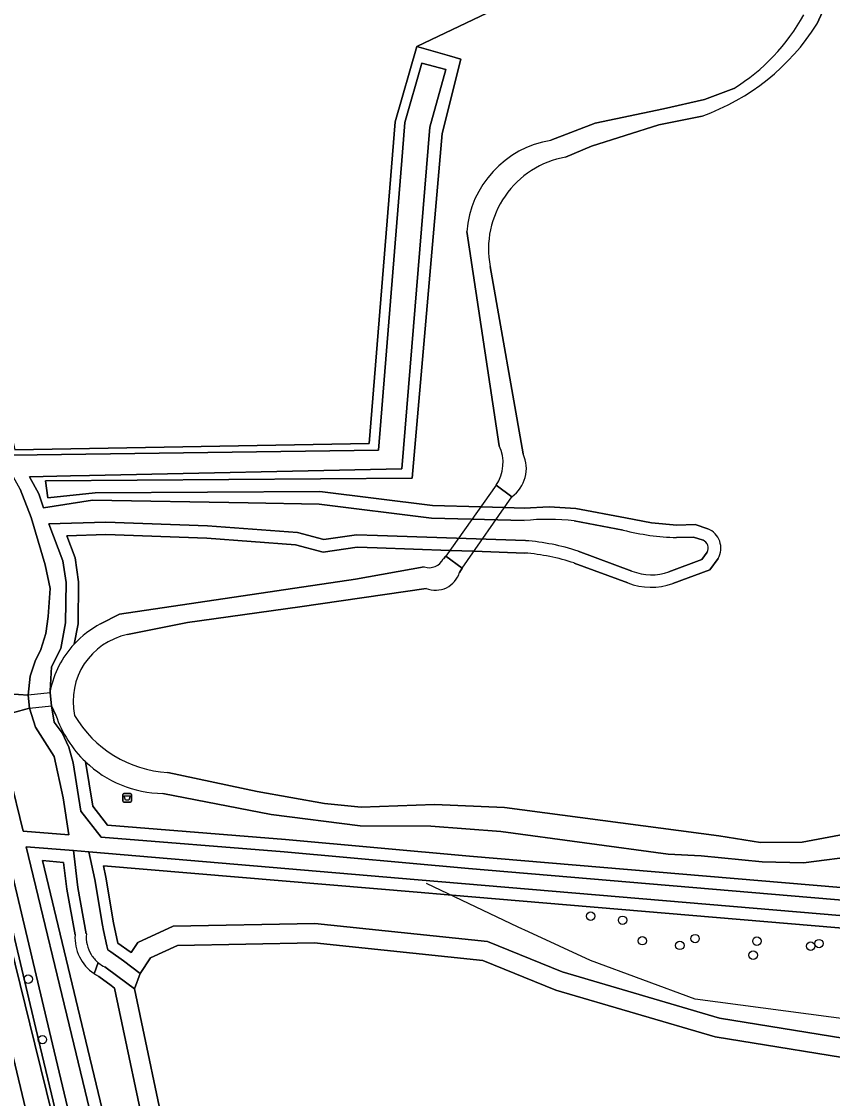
# Model space of a CAD drawing. Extents: x 162879 to 165540, y 384011 to 385181.
# Drawn here: x 163602.7 to 163696.9, y 384243.7 to 384368.7 of the extents above; entities that cross this region are included whole.
import ezdxf

# ---------------------------------------------------------------- set-up
doc = ezdxf.new("R2010")
doc.units = 0
for name, color, linetype in [('IMGEO_Afvalbak', 7, 'Continuous'), ('IMGEO_Boom', 7, 'Continuous'), ('IMGEO_Dek', 7, 'Continuous'), ('IMGEO_Gemengd_bos', 7, 'Continuous'), ('IMGEO_Grasland_agrarisch', 7, 'Continuous'), ('IMGEO_Groenvoorziening', 7, 'Continuous'), ('IMGEO_Hek', 7, 'Continuous'), ('IMGEO_Loofbos', 7, 'Continuous'), ('IMGEO_Meer_plas_ven_vijver', 7, 'Continuous'), ('IMGEO_Oever', 7, 'Continuous'), ('IMGEO_Voetpad_halfverhard', 7, 'Continuous'), ('IMGEO_Voetpad_onverhard', 7, 'Continuous'), ('IMGEO_Voetpad_open', 7, 'Continuous'), ('IMGEO_Waterloop', 7, 'Continuous')]:
    doc.layers.add(name, color=color, linetype=linetype)

msp = doc.modelspace()

# ---------------------------------------------------------------- linework, layer by layer
at = {"layer": 'IMGEO_Afvalbak'}
for p, q in [((163614.48, 384278.2), (163614.48, 384278.99)), ((163614.48, 384278.99), (163614.48, 384278.2)), ((163614.58, 384279.09), (163615.37, 384279.09)), ((163615.37, 384279.09), (163614.58, 384279.09)), ((163615.47, 384278.99), (163615.47, 384278.2)), ((163615.47, 384278.2), (163615.47, 384278.99)), ((163615.37, 384278.1), (163614.58, 384278.1)), ((163614.58, 384278.1), (163615.37, 384278.1))]:
    msp.add_line(p, q, dxfattribs=at)
msp.add_lwpolyline([(163614.62, 384278.81), (163615.33, 384278.81), (163615.18, 384278.34), (163614.77, 384278.34), (163614.62, 384278.81)], dxfattribs=at)
for centre, start, end in [((163614.58, 384278.99), 90, 180), ((163614.58, 384278.99), 90, 180), ((163615.37, 384278.99), 0, 90), ((163615.37, 384278.99), 360, 90), ((163614.58, 384278.2), 180, 270), ((163614.58, 384278.2), 180, 270), ((163615.37, 384278.2), 270, 0), ((163615.37, 384278.2), 270, 0)]:
    msp.add_arc(centre, 0.1, start, end, dxfattribs=at)
at = {"layer": 'IMGEO_Boom'}
for centre in [(163668.81, 384264.85), (163672.52, 384264.37), (163674.81, 384262), (163680.94, 384262.24), (163688.12, 384261.95), (163695.33, 384261.66), (163679.17, 384261.45), (163687.68, 384260.32), (163694.36, 384261.37), (163603.49, 384257.53), (163605.13, 384250.51)]:
    msp.add_circle(centre, 0.489, dxfattribs=at)
at = {"layer": 'IMGEO_Dek'}
for points in [[(163659.65, 384313.55), (163657.82, 384314.89), (163652, 384306.67), (163653.89, 384305.28)], [(163606.02, 384290.78), (163603.48, 384290.5), (163603.65, 384289), (163606.18, 384289.28)]]:
    msp.add_lwpolyline(points, close=True, dxfattribs=at)
at = {"layer": 'IMGEO_Gemengd_bos'}
msp.add_lwpolyline([(163612.21, 384270.71), (163612.5, 384269.37), (163613.39, 384264.06), (163613.89, 384261.72), (163615.32, 384260.72), (163615.43, 384260.64), (163616.2, 384261.79), (163620.31, 384263.67), (163636.79, 384263.98), (163656.83, 384261.9), (163665.49, 384258.37), (163683.76, 384252.99), (163702.61, 384249.96), (163732.31, 384248.47), (163733.59, 384249.85), (163734.39, 384250.71), (163740.38, 384257.15), (163743.25, 384260.98), (163738.65, 384260.4), (163734.3, 384260.39), (163652.26, 384267.33), (163648.67, 384267.63)], close=True, dxfattribs=at)
at = {"layer": 'IMGEO_Grasland_agrarisch'}
msp.add_lwpolyline([(163591.95, 384379.46), (163596.04, 384362.1), (163595.42, 384347.5), (163601.94, 384319.01), (163643.09, 384319.74), (163646.12, 384357.08), (163648.63, 384365.85), (163660.89, 384371.74)], dxfattribs=at)
at = {"layer": 'IMGEO_Groenvoorziening'}
for points in [[(163603.16, 384461.95), (163593.16, 384457.82), (163590.73, 384457.04), (163589.83, 384456.78), (163568.94, 384450.23), (163556.87, 384446.42), (163555.55, 384443.43), (163556.02, 384441.54), (163574.23, 384368.32), (163592.24, 384298.65), (163604.24, 384250), (163610.4, 384225.03), (163610.74, 384225.11), (163604.89, 384249.66), (163595.99, 384287.08), (163598.08, 384288.27), (163599.47, 384288.6), (163599.06, 384290.34), (163595.65, 384290.41), (163589.11, 384318.46), (163574.33, 384381.38)], [(163608.93, 384262.68), (163607.96, 384267.98), (163607.59, 384271.1), (163605.13, 384271.31), (163610.18, 384250.34), (163616.19, 384225.37), (163616.57, 384222.66), (163618.07, 384215.6), (163613.84, 384214.74), (163612.35, 384220.74), (163611, 384224.03), (163610.74, 384225.11), (163610.4, 384225.03), (163608.65, 384224.6)], [(163779.43, 384271.18), (163766.57, 384256.55), (163761.05, 384251.64), (163752.29, 384243.83), (163743.67, 384237.25), (163741.86, 384236.43), (163737.13, 384232.79), (163670.88, 384217.58), (163646.71, 384212.76), (163636.58, 384211.75), (163624.89, 384215.8), (163621.99, 384222.08), (163617.65, 384236.89), (163613.52, 384256.49), (163613.1, 384256.81), (163611.67, 384257.86), (163611.14, 384258.17)]]:
    msp.add_lwpolyline(points, dxfattribs=at)
msp.add_lwpolyline([(163598.94, 384290.83), (163603.48, 384290.5), (163603.72, 384292.73), (163604.29, 384294.45), (163604.96, 384295.82), (163605.52, 384297.69), (163605.8, 384299.67), (163606.02, 384302.89), (163605.44, 384305.64), (163603.84, 384311.14), (163602.56, 384314.43), (163601.78, 384315.85), (163593.17, 384315.67)], close=True, dxfattribs=at)
msp.add_arc((163614, 384262.38), 5.09, 176.6141, 235.7195, dxfattribs=at)
at = {"layer": 'IMGEO_Hek'}
for points in [[(163661.58, 384263.02), (163660.38, 384263.59), (163649.74, 384268.63)], [(163735.45, 384249.72), (163731.51, 384250), (163707.27, 384251.73), (163680.93, 384255.2), (163668.78, 384259.7), (163661.58, 384263.02)]]:
    msp.add_lwpolyline(points, dxfattribs=at)
at = {"layer": 'IMGEO_Loofbos'}
for points in [[(163660.89, 384371.74), (163648.63, 384365.85), (163652.43, 384364.76), (163653.74, 384364.39), (163651.55, 384355.76), (163648.08, 384315.7), (163605.48, 384315.42), (163605.77, 384313.44), (163611.25, 384314.02), (163637.37, 384314.15), (163650.42, 384312.53), (163656.04, 384312.38), (163658.78, 384312.31), (163661.07, 384312.25), (163664, 384312.38), (163667.09, 384312.21), (163672.86, 384311.11), (163675.86, 384310.51), (163678.83, 384310.27), (163680.96, 384310.32), (163682.42, 384309.85)], [(163700.09, 384327.53), (163697.99, 384338.79), (163698.35, 384347.99), (163699.12, 384353.87), (163703.06, 384367.91), (163701.27, 384369.52), (163695.79, 384369.95), (163695.07, 384368.44)], [(163664.19, 384354.95), (163669.34, 384356.95), (163677.28, 384358.6), (163682.04, 384359.69), (163685.45, 384360.98)], [(163572.38, 384358.74), (163574.95, 384348), (163585.05, 384306.4), (163586.55, 384300.14), (163595.47, 384263.98), (163599.01, 384250.23), (163605.8, 384223.9), (163606.23, 384224.01), (163607.51, 384224.32), (163601.4, 384250), (163589.49, 384300.08)], [(163681.75, 384357.77), (163676.72, 384356.74), (163668.91, 384354.29), (163665.9, 384353)], [(163658.19, 384319.48), (163654.41, 384344.35)], [(163657.13, 384340.3), (163660.97, 384318.54)], [(163659.65, 384313.55), (163657.82, 384314.89)], [(163661.13, 384307.01), (163655.24, 384307.22), (163652.45, 384307.32), (163644.01, 384307.62), (163641.7, 384307.7), (163637.74, 384307.11), (163634.52, 384307.96), (163624.24, 384308.73), (163612.51, 384309.16), (163607.96, 384309.02), (163608.93, 384306.48), (163609.33, 384303.68), (163609.27, 384298.79), (163608.82, 384296.44)], [(163651.7, 384306.35), (163652, 384306.67), (163653.89, 384305.28), (163653.59, 384304.78)], [(163673.13, 384303.56), (163666.9, 384305.86)], [(163683.61, 384306.39), (163682.65, 384305.06), (163678.34, 384303.47)], [(163611.89, 384298.8), (163614.1, 384299.94), (163641.51, 384304), (163649.47, 384305.4)], [(163649.71, 384302.91), (163635.04, 384300.77), (163621.98, 384298.96), (163615.03, 384297.55)], [(163619.68, 384281.53), (163630.09, 384279.34), (163637.88, 384277.93), (163642.15, 384277.51), (163650.66, 384277.8), (163658.79, 384277.48), (163683.68, 384274.19), (163688.55, 384273.4), (163693.38, 384273.44), (163714.66, 384277.42), (163725.44, 384281.09), (163726.14, 384281.33), (163740.13, 384285.93), (163747.72, 384288.96)], [(163742.98, 384284.23), (163737.82, 384282.71), (163727.28, 384278.81), (163726.18, 384278.35), (163715.15, 384274.94), (163700.14, 384271.88), (163693.52, 384271.05), (163688.73, 384271.16), (163681.63, 384271.87), (163677.8, 384272.06), (163658.37, 384274.7), (163650.25, 384275.29), (163642.03, 384275.36), (163631.7, 384276.66), (163619.1, 384279.1)], [(163610.12, 384282.8), (163610.97, 384277.63), (163612.71, 384275.41), (163633.35, 384273.76), (163654.74, 384271.81), (163734.57, 384265.07), (163744.38, 384266.26)]]:
    msp.add_lwpolyline(points, dxfattribs=at)
msp.add_lwpolyline([(163608.21, 384274.31), (163607.53, 384278.6), (163606.49, 384283.4), (163604.34, 384286.79), (163603.65, 384289), (163599.63, 384287.93), (163599.69, 384287.72), (163602.88, 384274.74)], close=True, dxfattribs=at)
for centre, radius, start, end in [((163673.1, 384382.23), 25.94, 289.4807, 327.8955), ((163672.97, 384380.99), 23.58, 301.9522, 330.869), ((163666.08, 384343.39), 11.71, 99.3144, 175.3347), ((163667.78, 384342.32), 10.84, 99.9656, 190.7418), ((163654.06, 384317.51), 4.58, 325.1221, 25.5507), ((163657.32, 384316.83), 4.02, 305.3205, 25.0328), ((163681.49, 384307.59), 2.44, 330.6555, 67.4837), ((163650.04, 384307.16), 1.84, 252.0168, 333.9011), ((163659.41, 384283.33), 23.75, 71.5959, 85.8376), ((163650.79, 384305.63), 2.92, 248.1753, 343.2419), ((163675.85, 384310.58), 7.53, 248.8264, 289.2819), ((163617.19, 384288.72), 11.38, 117.7475, 137.3301), ((163616.64, 384289.77), 7.95, 101.7048, 191.6452), ((163620.48, 384294.98), 13.47, 210.3757, 266.5897), ((163619.34, 384292.42), 13.33, 226.2419, 269.0055)]:
    msp.add_arc(centre, radius, start, end, dxfattribs=at)
at = {"layer": 'IMGEO_Meer_plas_ven_vijver'}
msp.add_lwpolyline([(163751.14, 384246.47), (163744.62, 384245.87), (163739.42, 384245.33), (163735.43, 384245.63), (163732.22, 384246.25), (163702.37, 384247.75), (163683.27, 384250.82), (163664.75, 384256.27), (163656.28, 384259.72), (163636.69, 384261.75), (163620.82, 384261.46), (163617.7, 384260.03), (163616.49, 384258.21), (163615.81, 384256.4), (163619.81, 384237.43), (163624.08, 384222.87), (163626.52, 384217.6), (163636.85, 384214.01), (163646.38, 384214.96), (163670.41, 384219.76), (163736.16, 384234.85), (163740.71, 384238.35), (163742.58, 384239.2), (163744.22, 384240.31)], close=True, dxfattribs=at)
at = {"layer": 'IMGEO_Oever'}
for points in [[(163682.42, 384309.85), (163680.96, 384310.32), (163678.83, 384310.27), (163675.86, 384310.51), (163672.86, 384311.11), (163667.09, 384312.21), (163664, 384312.38), (163661.07, 384312.25), (163658.78, 384312.31), (163656.04, 384312.38), (163650.42, 384312.53), (163637.37, 384314.15), (163611.25, 384314.02), (163605.77, 384313.44), (163605.48, 384315.42), (163648.08, 384315.7), (163651.55, 384355.76), (163653.74, 384364.39), (163652.43, 384364.76), (163648.63, 384365.85), (163646.12, 384357.08), (163643.09, 384319.74), (163601.94, 384319.01)], [(163601.7, 384318.4), (163644.18, 384318.98), (163646.95, 384353.57), (163647.23, 384357.02), (163649.21, 384363.93), (163651.99, 384363.16), (163650.12, 384356.49), (163646.88, 384316.8), (163610.62, 384316.04), (163608.39, 384315.99), (163603.63, 384315.89), (163604.72, 384313.88), (163605.26, 384312.27), (163610.95, 384313.18), (163629.04, 384312.86), (163637.27, 384312.71), (163650.31, 384311.08), (163661.08, 384310.8)], [(163661.25, 384308.46), (163644.06, 384309.06), (163641.62, 384309.15), (163637.82, 384308.59), (163634.76, 384309.39), (163624.32, 384310.18), (163612.51, 384310.61), (163605.88, 384310.41), (163607.52, 384306.11), (163607.88, 384303.59), (163607.82, 384298.93), (163607.28, 384295.93), (163606.19, 384293.8), (163606.03, 384291.02)], [(163666.91, 384310.77), (163672.58, 384309.69)], [(163608.82, 384296.44), (163609.27, 384298.79), (163609.33, 384303.68), (163608.93, 384306.48), (163607.96, 384309.02), (163612.51, 384309.16), (163624.24, 384308.73), (163634.52, 384307.96), (163637.74, 384307.11), (163641.7, 384307.7), (163644.01, 384307.62), (163652.45, 384307.32), (163655.24, 384307.22), (163661.13, 384307.01)], [(163678.79, 384308.82), (163680.75, 384308.86), (163681.86, 384308.5)], [(163673.6, 384304.93), (163667.34, 384307.24)], [(163682.35, 384307.12), (163681.74, 384306.27), (163677.89, 384304.85)], [(163666.9, 384305.86), (163673.13, 384303.56)], [(163678.34, 384303.47), (163682.65, 384305.06), (163683.61, 384306.39)], [(163612.15, 384225.45), (163606.3, 384250), (163597.5, 384286.97), (163598.78, 384287.73), (163599.63, 384287.93), (163599.47, 384288.6), (163598.08, 384288.27), (163595.99, 384287.08), (163604.89, 384249.66), (163610.74, 384225.11)], [(163606.7, 384288.19), (163606.18, 384289.28), (163606.5, 384287.39), (163607.44, 384286.15), (163608.2, 384284.49), (163608.69, 384282.66), (163609.6, 384277.03), (163611.96, 384274.01), (163633.23, 384272.32), (163654.61, 384270.37), (163734.59, 384263.61), (163744.68, 384264.84)], [(163744.38, 384266.26), (163734.57, 384265.07), (163654.74, 384271.81), (163633.35, 384273.76), (163612.71, 384275.41), (163610.97, 384277.63), (163610.12, 384282.8)], [(163780.11, 384279.65), (163777.09, 384272.66), (163764.62, 384258.48), (163756.71, 384251.43), (163751.14, 384246.47), (163744.22, 384240.31), (163742.58, 384239.2), (163740.71, 384238.35), (163736.16, 384234.85), (163670.41, 384219.76), (163646.38, 384214.96), (163636.85, 384214.01), (163626.52, 384217.6), (163624.08, 384222.87), (163619.81, 384237.43), (163615.81, 384256.4), (163613.88, 384257.85), (163612.39, 384258.95)], [(163610.23, 384262.78), (163609.25, 384268.18), (163608.74, 384272.46), (163603.25, 384272.92), (163608.77, 384250), (163614.77, 384225.1)], [(163734.36, 384261.84), (163648.79, 384269.07), (163610.52, 384272.31), (163611.22, 384269.12), (163612.11, 384263.82), (163612.24, 384263.18), (163612.62, 384261.42), (163612.72, 384260.95), (163613.08, 384260.7), (163614.55, 384259.67), (163616.49, 384258.21), (163617.7, 384260.03), (163620.82, 384261.46), (163636.69, 384261.75), (163656.28, 384259.72), (163664.75, 384256.27), (163683.27, 384250.82), (163702.37, 384247.75), (163732.22, 384246.25), (163735.45, 384249.72), (163736.25, 384250.58), (163741.5, 384256.22)], [(163616.19, 384225.37), (163610.18, 384250.34), (163605.13, 384271.31), (163607.59, 384271.1)], [(163607.59, 384271.1), (163607.96, 384267.98), (163608.93, 384262.68)], [(163611.14, 384258.17), (163611.61, 384259.45)], [(163611.61, 384259.45), (163611.14, 384258.17), (163611.67, 384257.86), (163613.1, 384256.81), (163613.52, 384256.49), (163617.65, 384236.89), (163621.99, 384222.08), (163624.89, 384215.8), (163636.58, 384211.75), (163646.71, 384212.76), (163670.88, 384217.58), (163737.13, 384232.79), (163741.86, 384236.43), (163743.67, 384237.25), (163752.29, 384243.83)]]:
    msp.add_lwpolyline(points, dxfattribs=at)
msp.add_lwpolyline([(163615.43, 384260.64), (163615.32, 384260.72), (163613.89, 384261.72), (163613.39, 384264.06), (163612.5, 384269.37), (163612.21, 384270.71), (163648.67, 384267.63), (163652.26, 384267.33), (163734.3, 384260.39), (163738.65, 384260.4), (163743.25, 384260.98), (163740.38, 384257.15), (163734.39, 384250.71), (163733.59, 384249.85), (163732.31, 384248.47), (163702.61, 384249.96), (163683.76, 384252.99), (163665.49, 384258.37), (163656.83, 384261.9), (163636.79, 384263.98), (163620.31, 384263.67), (163616.2, 384261.79)], close=True, dxfattribs=at)
for centre, radius, start, end in [((163663.86, 384281.66), 29.27, 84.0196, 95.4497), ((163679.48, 384336.47), 27.66, 255.5615, 268.5764), ((163681.49, 384307.59), 2.44, 330.6555, 67.4837), ((163659.44, 384283.48), 25.04, 71.5943, 85.8365), ((163681.49, 384307.59), 0.984, 331.1734, 67.672), ((163659.41, 384283.33), 23.75, 71.5959, 85.8376), ((163675.85, 384310.49), 6, 248.0207, 289.9223), ((163675.85, 384310.58), 7.53, 248.8264, 289.2819), ((163617.21, 384288.69), 11.42, 137.2733, 168.209), ((163619.33, 384292.42), 13.32, 198.5127, 226.266), ((163614, 384262.38), 5.09, 176.6141, 235.7195), ((163614.03, 384262.41), 3.81, 174.3072, 211.982), ((163614.23, 384262.57), 4.07, 212.4859, 230.1021), ((163614.17, 384262.54), 4.01, 230.4272, 243.6086)]:
    msp.add_arc(centre, radius, start, end, dxfattribs=at)
at = {"layer": 'IMGEO_Voetpad_halfverhard'}
for points in [[(163695.07, 384368.44), (163695.79, 384369.95)], [(163685.45, 384360.98), (163682.04, 384359.69), (163677.28, 384358.6), (163669.34, 384356.95), (163664.19, 384354.95)], [(163665.9, 384353), (163668.91, 384354.29), (163676.72, 384356.74), (163681.75, 384357.77)], [(163654.41, 384344.35), (163658.19, 384319.48)], [(163660.97, 384318.54), (163657.13, 384340.3)], [(163657.82, 384314.89), (163659.65, 384313.55)], [(163653.59, 384304.78), (163653.89, 384305.28), (163652, 384306.67), (163651.7, 384306.35)], [(163649.47, 384305.4), (163641.51, 384304), (163614.1, 384299.94), (163611.89, 384298.8)], [(163615.03, 384297.55), (163621.98, 384298.96), (163635.04, 384300.77), (163649.71, 384302.91)], [(163606.03, 384291.02), (163606.02, 384290.78), (163606.18, 384289.28), (163606.7, 384288.19)], [(163747.72, 384288.96), (163740.13, 384285.93), (163726.14, 384281.33), (163725.44, 384281.09), (163714.66, 384277.42), (163693.38, 384273.44), (163688.55, 384273.4), (163683.68, 384274.19), (163658.79, 384277.48)], [(163619.1, 384279.1), (163631.7, 384276.66), (163642.03, 384275.36), (163650.25, 384275.29), (163658.37, 384274.7), (163677.8, 384272.06), (163681.63, 384271.87), (163688.73, 384271.16), (163693.52, 384271.05), (163700.14, 384271.88), (163715.15, 384274.94), (163726.18, 384278.35), (163727.28, 384278.81), (163737.82, 384282.71), (163742.98, 384284.23)], [(163658.79, 384277.48), (163650.66, 384277.8), (163642.15, 384277.51), (163637.88, 384277.93), (163630.09, 384279.34), (163619.68, 384281.53)]]:
    msp.add_lwpolyline(points, dxfattribs=at)
for centre, radius, start, end in [((163673.1, 384382.23), 25.94, 289.4807, 327.8955), ((163672.97, 384380.99), 23.58, 301.9522, 330.869), ((163666.08, 384343.39), 11.71, 99.3144, 175.3347), ((163667.78, 384342.32), 10.84, 99.9656, 190.7418), ((163654.06, 384317.51), 4.58, 325.1221, 25.5507), ((163657.32, 384316.83), 4.02, 305.3205, 25.0328), ((163650.04, 384307.16), 1.84, 252.0168, 333.9011), ((163650.79, 384305.63), 2.92, 248.1753, 343.2419), ((163617.19, 384288.72), 11.38, 117.7475, 137.3301), ((163616.64, 384289.77), 7.95, 101.7048, 191.6452), ((163617.21, 384288.69), 11.42, 137.2733, 168.209), ((163619.33, 384292.42), 13.32, 198.5127, 226.266), ((163620.48, 384294.98), 13.47, 210.3757, 266.5897), ((163619.34, 384292.42), 13.33, 226.2419, 269.0055)]:
    msp.add_arc(centre, radius, start, end, dxfattribs=at)
at = {"layer": 'IMGEO_Voetpad_onverhard'}
msp.add_lwpolyline([(163592.24, 384298.65), (163574.23, 384368.32), (163572.76, 384367.96), (163589.49, 384300.08), (163601.4, 384250), (163607.51, 384224.32), (163608.65, 384224.6), (163610.4, 384225.03), (163604.24, 384250)], close=True, dxfattribs=at)
at = {"layer": 'IMGEO_Voetpad_open'}
for points in [[(163659.65, 384313.55), (163657.82, 384314.89), (163652, 384306.67), (163653.89, 384305.28)], [(163603.48, 384290.5), (163598.94, 384290.83), (163599.06, 384290.34), (163599.47, 384288.6), (163599.63, 384287.93), (163603.65, 384289)], [(163606.02, 384290.78), (163603.48, 384290.5), (163603.65, 384289), (163606.18, 384289.28)]]:
    msp.add_lwpolyline(points, close=True, dxfattribs=at)
at = {"layer": 'IMGEO_Waterloop'}
for points in [[(163661.08, 384310.8), (163650.31, 384311.08), (163637.27, 384312.71), (163629.04, 384312.86), (163610.95, 384313.18), (163605.26, 384312.27), (163604.72, 384313.88), (163603.63, 384315.89), (163608.39, 384315.99), (163610.62, 384316.04), (163646.88, 384316.8), (163650.12, 384356.49), (163651.99, 384363.16), (163649.21, 384363.93), (163647.23, 384357.02), (163646.95, 384353.57), (163644.18, 384318.98), (163601.7, 384318.4)], [(163602.56, 384314.43), (163603.84, 384311.14), (163605.44, 384305.64), (163606.02, 384302.89), (163605.8, 384299.67), (163605.52, 384297.69), (163604.96, 384295.82), (163604.29, 384294.45), (163603.72, 384292.73), (163603.48, 384290.5), (163603.65, 384289), (163604.34, 384286.79), (163606.49, 384283.4), (163607.53, 384278.6), (163608.21, 384274.31), (163602.88, 384274.74), (163599.69, 384287.72)], [(163734.59, 384263.61), (163654.61, 384270.37), (163633.23, 384272.32), (163611.96, 384274.01), (163609.6, 384277.03), (163608.69, 384282.66), (163608.2, 384284.49), (163607.44, 384286.15), (163606.5, 384287.39), (163606.18, 384289.28), (163606.02, 384290.78), (163606.03, 384291.02), (163606.19, 384293.8), (163607.28, 384295.93), (163607.82, 384298.93), (163607.88, 384303.59), (163607.52, 384306.11), (163605.88, 384310.41), (163612.51, 384310.61), (163624.32, 384310.18), (163634.76, 384309.39), (163637.82, 384308.59), (163641.62, 384309.15), (163644.06, 384309.06), (163661.25, 384308.46)], [(163672.58, 384309.69), (163666.91, 384310.77)], [(163681.86, 384308.5), (163680.75, 384308.86), (163678.79, 384308.82)], [(163667.34, 384307.24), (163673.6, 384304.93)], [(163677.89, 384304.85), (163681.74, 384306.27), (163682.35, 384307.12)], [(163597.5, 384286.97), (163606.3, 384250), (163612.15, 384225.45)], [(163614.77, 384225.1), (163608.77, 384250), (163603.25, 384272.92), (163608.74, 384272.46), (163610.52, 384272.31), (163648.79, 384269.07), (163734.36, 384261.84)], [(163611.22, 384269.12), (163610.52, 384272.31), (163608.74, 384272.46), (163609.25, 384268.18), (163610.23, 384262.78)], [(163612.39, 384258.95), (163613.88, 384257.85), (163615.81, 384256.4), (163616.49, 384258.21), (163614.55, 384259.67), (163613.08, 384260.7), (163612.72, 384260.95), (163612.62, 384261.42), (163612.24, 384263.18), (163612.11, 384263.82), (163611.22, 384269.12)]]:
    msp.add_lwpolyline(points, dxfattribs=at)
for centre, radius, start, end in [((163663.86, 384281.66), 29.27, 84.0196, 95.4497), ((163679.48, 384336.47), 27.66, 255.5615, 268.5764), ((163659.44, 384283.48), 25.04, 71.5943, 85.8365), ((163681.49, 384307.59), 0.984, 331.1734, 67.672), ((163675.85, 384310.49), 6, 248.0207, 289.9223), ((163614.03, 384262.41), 3.81, 174.3072, 211.982), ((163614.23, 384262.57), 4.07, 212.4859, 230.1021), ((163614.17, 384262.54), 4.01, 230.4272, 243.6086)]:
    msp.add_arc(centre, radius, start, end, dxfattribs=at)

doc.saveas('drawing.dxf')
